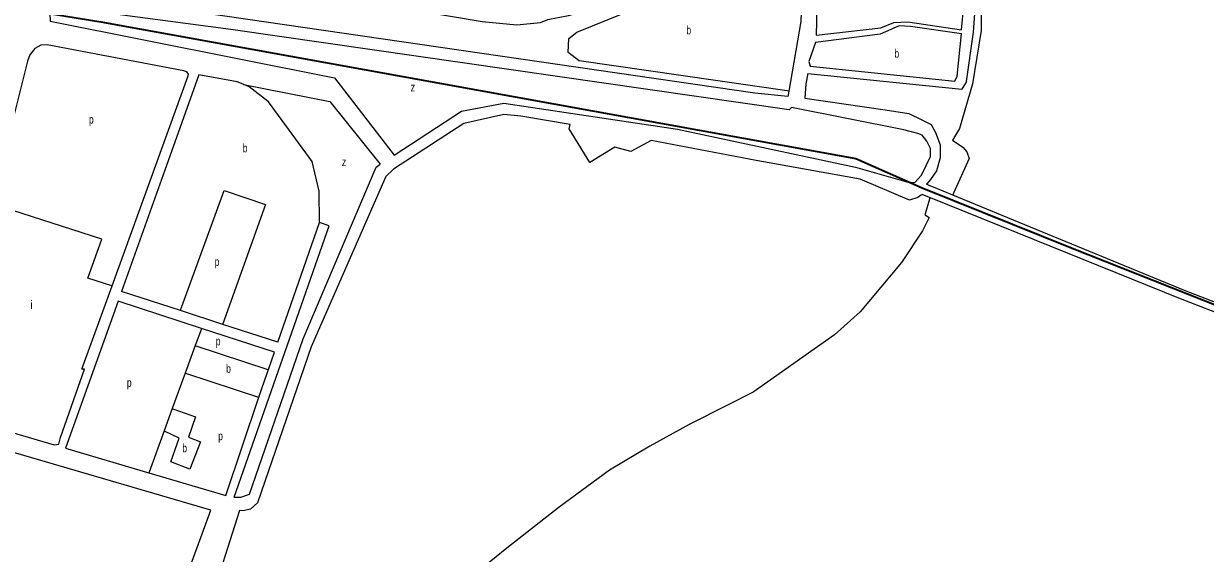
# Model space of a CAD drawing. Extents: x 639657 to 671642, y 222838 to 252123.
# Drawn here: x 650136 to 651529, y 246271 to 246896 of the extents above; entities that cross this region are included whole.
import ezdxf

# ---------------------------------------------------------------- set-up
doc = ezdxf.new("R2010")
doc.units = 0
doc.header["$LTSCALE"] = 4
for name, color, linetype, lineweight in [('1', 7, 'Continuous', 13), ('21', 7, 'Continuous', 13), ('5', 7, 'Continuous', 13), ('57', 7, 'Continuous', 35)]:
    doc.layers.add(name, color=color, linetype=linetype, lineweight=lineweight)
doc.layers.add('7', color=7, linetype='Continuous')

msp = doc.modelspace()

# ---------------------------------------------------------------- linework, layer by layer
at = {"layer": '1'}
for p, q in [((651060.624, 246837.173), (651242.112, 246818.471)), ((651063.476, 246845.677), (651233.877, 246828.117)), ((650394.79, 246824.425), (650387.59, 246827.44)), ((651233.877, 246828.117), (651236.81, 246833.88)), ((651247.888, 246827.725), (651242.112, 246818.471)), ((651195.62, 246694.6), (651204.722, 246690.927)), ((651204.722, 246690.927), (651327.456, 246641.396)), ((651330.03, 246653.142), (651231.431, 246693.805)), ((650384.033, 246337.311), (650496.272, 246657.514)), ((650435.74, 246520.09), (650484.66, 246661.24)), ((650496.272, 246657.514), (650484.66, 246661.24)), ((651327.456, 246641.396), (651499.71, 246571.88)), ((651504.79, 246581.07), (651330.03, 246653.142)), ((651499.71, 246571.88), (651774.848, 246464.798))]:
    msp.add_line(p, q, dxfattribs=at)
for points in [[(651247.888, 246827.725), (651255.88, 246885.876), (651260.24, 246945.481), (651280.583, 247043.611), (651285.669, 247075.594), (651301.653, 247218.79), (651310.372, 247300.202), (651317.637, 247375.798), (651335.075, 247468.839), (651351.059, 247622.939), (651361.23, 247740.695), (651365.953, 247764.683), (651375.398, 247900.611), (651381.937, 247990.018), (651388.476, 248064.888), (651393.562, 248128.127), (651408.456, 248269.87), (651444.61, 248504.2)], [(651038.18, 246816.235), (651037.11, 246810.01), (650998.27, 246813.93), (650281.15, 246917.99), (650296.04, 246944.5), (650299.98, 246949.59), (650305.54, 246954.67), (650310.7, 246957.65), (650318.47, 246958.32), (650480.53, 246931.87), (650676.58, 246898.59), (650717.66, 246894.58), (650745.4, 246897.38), (650753.98, 246900.86), (650778.51, 246905.51), (651000.03, 246968.29)], [(651054.453, 246950.481), (651052.28, 246898.28), (651038.18, 246816.235)], [(651236.81, 246833.88), (651241.67, 246883.73), (651181.48, 246892.45), (651168.36, 246893.29), (651146.03, 246883.59), (651069.52, 246873.59), (651061.61, 246851.24), (651063.476, 246845.677)], [(650240.296, 246586.701), (650329.98, 246834.29), (650330.41, 246836.23), (650328.48, 246839.03), (650324.82, 246840.32), (650163.69, 246870.8), (650156.17, 246870.38), (650149.29, 246866.72), (650143.27, 246859.2), (650140.47, 246851.67), (650097.888, 246683.46)], [(650387.59, 246827.44), (650342.47, 246835.65), (650302.357, 246723.107), (650251.399, 246580.137)], [(651060.624, 246837.173), (651058.445, 246824.816), (651056.992, 246808.098), (651151.77, 246794.43), (651179.87, 246789.843), (651195.037, 246782.657)], [(650394.79, 246824.425), (650395.29, 246824.325), (650497.148, 246804.017), (650556.475, 246730.054)], [(651195.62, 246694.6), (651193.62, 246693.246), (651190.2, 246690.93), (651180.32, 246687.69), (651122.24, 246712.53), (650999.82, 246734.48), (650875.89, 246758.24), (650851.82, 246745.13), (650833.14, 246750.31), (650803.49, 246732.25), (650779.22, 246771.87), (650780.3, 246776.82), (650722.3, 246786.76), (650702.32, 246788.92), (650655.06, 246777.98), (650571.9, 246724.45), (650563.09, 246715.63), (650475.16, 246514.9), (650411.72, 246330.7), (650403.33, 246323.39), (650394.31, 246321.46), (650390.66, 246321.89), (650362.26, 246232.8)], [(651195.037, 246782.657), (651205.935, 246776.842), (651211.021, 246767.392), (651216.833, 246752.854), (651216.833, 246737.59), (651212.474, 246722.325), (651205.209, 246712.149), (651200.86, 246707.09), (651200.43, 246706.59)], [(650384.033, 246337.311), (650391.925, 246337.311), (650402.447, 246340.82), (650465.582, 246524.169), (650551.515, 246726.818), (650556.475, 246730.054)], [(651208.768, 246703.146), (651203.768, 246705.211), (651200.43, 246706.59)], [(650070.27, 246531.94), (650047.44, 246440.93), (650048.94, 246436.62), (650053.02, 246434.25), (650171.83, 246399.28), (650177.42, 246399.92), (650179.35, 246407.67), (650207.55, 246488.56), (650204.75, 246488.57), (650240.296, 246586.701)], [(650435.74, 246520.09), (650370.853, 246541.226), (650320.83, 246557.521), (650251.399, 246580.137)], [(651886.32, 246434.03), (651884.32, 246434.801), (651806.508, 246464.546), (651775.618, 246476.354), (651504.79, 246581.07)], [(650247.244, 246568.48), (650185.49, 246395.22), (650283.731, 246366.292)], [(650431.689, 246508.399), (650345.694, 246536.411), (650247.244, 246568.48)], [(650413.478, 246455.288), (650419.93, 246474.47), (650424.596, 246487.934), (650431.689, 246508.399)], [(650283.731, 246366.292), (650374.55, 246339.55), (650413.478, 246455.288)]]:
    msp.add_lwpolyline(points, dxfattribs=at)
for points in [[(651270.83, 247059.11), (651288.19, 247216.42), (651068.5, 247232.86), (651072.59, 246964.7), (651070.37, 246882.41), (651146.66, 246890.9), (651161.91, 246897.37), (651178.67, 246898.25), (651241.88, 246888.67), (651244.63, 246917.04), (651243.08, 246943.89), (651237.06, 246944.53), (651237.89, 246961.08), (651252.29, 246960.24)], [(650572.9, 246740.771), (650652.355, 246792.613), (650702.337, 246802.263), (650907.085, 246771.559), (651116.657, 246726.818), (651177.161, 246709.273), (651186.807, 246708.396), (651194.698, 246717.168), (651199.96, 246728.573), (651205.221, 246739.1), (651205.221, 246748.75), (651200.837, 246757.523), (651195.575, 246764.541), (651190.314, 246766.295), (651173.654, 246770.682), (651041.246, 246797), (651038.616, 246794.368), (650380.086, 246889.113), (650166.568, 246917.185), (650167.445, 246898.762), (650502.41, 246832.09)], [(650234.14, 245996.64), (650243.2, 245994.35), (650298.44, 246136.14), (650316.52, 246185.41), (650310.94, 246188.21), (650312.87, 246193.16), (650310.08, 246194.24), (650356.57, 246322.05), (650084.59, 246401.72), (650039.02, 246363.67), (650028.69, 246341.3), (650022.66, 246324.08), (649998.55, 246239.95), (649994.89, 246240.6), (649940.83, 246035.09), (649947.49, 246032.71), (649939.95, 246009.47), (649933.76, 246010), (649870.11, 245758.51), (650140.34, 245743.74)]]:
    msp.add_lwpolyline(points, close=True, dxfattribs=at)
at = {"layer": '21'}
for points in [[(651038.18, 246816.235), (651036.35, 246816.5), (650790.84, 246852.13), (650777.96, 246862.04), (650778.82, 246878.61), (650788.28, 246885.71), (650843.49, 246908.48), (650878.72, 246916.2), (650904.71, 246919.42), (651027.71, 246945.48), (651052.454, 246950.107), (651054.453, 246950.481)], [(650484.66, 246661.24), (650484.24, 246698.47), (650476.3, 246733.34), (650424.76, 246803.74), (650401.99, 246821.41), (650394.79, 246824.425)], [(650320.83, 246557.521), (650321.012, 246558.021), (650372.351, 246699.268), (650421.28, 246682.485)], [(650240.296, 246586.701), (650239.796, 246586.859), (650211.586, 246595.772), (650228.362, 246641.926), (650098.388, 246683.301), (650097.888, 246683.46)], [(650421.28, 246682.485), (650371.031, 246541.726), (650370.853, 246541.226)], [(650345.694, 246536.411), (650345.512, 246535.911), (650338.326, 246516.181), (650326.517, 246483.761), (650311.256, 246441.861), (650301.732, 246415.713)], [(650338.326, 246516.181), (650338.826, 246516.017), (650424.096, 246488.098), (650424.596, 246487.934)], [(650326.517, 246483.761), (650327.018, 246483.597), (650412.978, 246455.452), (650413.478, 246455.288)], [(650311.256, 246441.861), (650311.756, 246441.684), (650338.8, 246432.135), (650330.413, 246408.359), (650344.392, 246402.765), (650331.811, 246370.597), (650309.443, 246378.988), (650319.229, 246406.96), (650302.232, 246415.463), (650301.732, 246415.713)], [(650301.732, 246415.713), (650283.913, 246366.792), (650283.731, 246366.292)]]:
    msp.add_lwpolyline(points, dxfattribs=at)
at = {"layer": '5'}
for p, q in [((651264.82, 246923.95), (651264.88, 246887.85)), ((651264.88, 246887.85), (651254.88, 246825.09)), ((651254.88, 246825.09), (651239.28, 246772.22)), ((651239.28, 246772.22), (651231.36, 246758.67)), ((651231.36, 246758.67), (651243.41, 246750.31)), ((651243.41, 246750.31), (651247.93, 246744.94)), ((651247.93, 246744.94), (651250.95, 246737)), ((651231.431, 246693.805), (651208.768, 246703.146)), ((651203.57, 246667.32), (651195.86, 246651.41)), ((651195.86, 246651.41), (651171.2, 246614.42)), ((651171.2, 246614.42), (651122.51, 246556.12)), ((651122.51, 246556.12), (651092.04, 246528.79)), ((651092.04, 246528.79), (650996.15, 246461.4)), ((650996.15, 246461.4), (650965.03, 246445.45)), ((650965.03, 246445.45), (650920.56, 246423.33)), ((650920.56, 246423.33), (650874.14, 246397.76)), ((650874.14, 246397.76), (650826.65, 246369.39)), ((650826.65, 246369.39), (650767.34, 246325.75)), ((650767.34, 246325.75), (650705.87, 246277.38)), ((650705.87, 246277.38), (650651.71, 246233.74))]:
    msp.add_line(p, q, dxfattribs=at)
for points in [[(651250.95, 246737), (651232.335, 246695.805), (651231.431, 246693.805)], [(651204.722, 246690.927), (651204.107, 246688.92), (651198.776, 246671.53), (651198.458, 246670.494)], [(651198.458, 246670.494), (651199.4, 246669.909), (651203.57, 246667.32)]]:
    msp.add_lwpolyline(points, dxfattribs=at)
at = {"layer": '57'}
for points in [[(648760.69, 247274.301), (649178.158, 247093.652), (649249.461, 247059.133), (650098.197, 246918.756), (650227.003, 246898.045), (651117.141, 246736.957), (651195.344, 246702.438), (651372.452, 246631.099)], [(651372.452, 246631.099), (651817.852, 246454.647)]]:
    msp.add_lwpolyline(points, dxfattribs=at)

# ---------------------------------------------------------------- texts
at = {"layer": '7'}
for s, width, p in [('b', 0.75, (650917.431, 246883.358)), ('b', 0.75, (651162.715, 246855.772)), ('z', 0.8, (650592.272, 246816.094)), ('p', 0.75, (650212.983, 246778.069)), ('b', 0.75, (650394.344, 246744.243)), ('z', 0.8, (650511.076, 246727.858)), ('p', 0.75, (650361.167, 246610.237)), ('p', 0.75, (650362.565, 246516.53)), ('b', 0.75, (650374.772, 246484.103)), ('p', 0.75, (650257.718, 246467.579)), ('p', 0.75, (650365.361, 246404.642)), ('b', 0.75, (650323.048, 246390.396))]:
    msp.add_text(s, height=10, dxfattribs=dict(at, width=width)).set_placement(p)
msp.add_text('i', height=10, dxfattribs=at).set_placement((650143.758, 246559.516))

doc.saveas('drawing.dxf')
